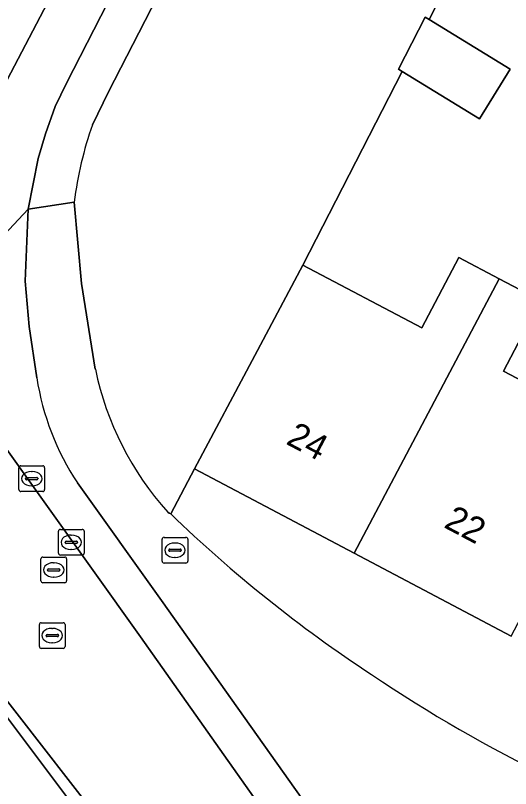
# Model space of a CAD drawing. Extents: x 162661 to 163484, y 380247 to 381230.
# Drawn here: x 163082.08 to 163101.35, y 380912.4 to 380942.48 of the extents above; entities that cross this region are included whole.
import ezdxf

# ---------------------------------------------------------------- set-up
doc = ezdxf.new("R2010")
doc.units = 0
for name, color, linetype in [('IMGEO_Berm_open', 7, 'Continuous'), ('IMGEO_Brandkraan', 7, 'Continuous'), ('IMGEO_Erf', 7, 'Continuous'), ('IMGEO_Fietspad_open', 7, 'Continuous'), ('IMGEO_Gemengd_bos', 7, 'Continuous'), ('IMGEO_Groenvoorziening', 7, 'Continuous'), ('IMGEO_Kolk', 7, 'Continuous'), ('IMGEO_Pand', 7, 'Continuous'), ('IMGEO_Pand_nummerreeks', 7, 'Continuous'), ('IMGEO_Rijbaan_lokaal_gesloten', 7, 'Continuous'), ('IMGEO_Rijbaan_lokaal_open', 7, 'Continuous'), ('IMGEO_Rioolput', 7, 'Continuous'), ('IMGEO_Voetpad_open', 7, 'Continuous')]:
    doc.layers.add(name, color=color, linetype=linetype)

msp = doc.modelspace()

# ---------------------------------------------------------------- linework, layer by layer
at = {"layer": 'IMGEO_Berm_open'}
msp.add_lwpolyline([(163079.556, 380942.482), (163078.602, 380941.045), (163081.312, 380939.161), (163085.202, 380946.557), (163097.334, 380970.302)], dxfattribs=at)
msp.add_arc((162932.371, 381042.958), 178.21, 325.68046, 328.55401, dxfattribs=at)
at = {"layer": 'IMGEO_Brandkraan'}
for p, q in [((163087.864, 380922.174), (163088.716, 380922.174)), ((163087.789, 380921.248), (163087.789, 380922.1)), ((163088.277, 380921.954), (163088.302, 380921.954)), ((163088.79, 380922.1), (163088.79, 380921.248)), ((163088.048, 380921.668), (163088.048, 380921.68)), ((163088.486, 380921.631), (163088.088, 380921.631)), ((163088.091, 380921.717), (163088.489, 380921.717)), ((163088.532, 380921.68), (163088.532, 380921.668)), ((163088.3, 380921.394), (163088.275, 380921.394)), ((163088.716, 380921.174), (163087.864, 380921.174))]:
    msp.add_line(p, q, dxfattribs=at)
for points in [[(163087.864, 380922.174), (163088.716, 380922.174)], [(163087.789, 380921.248), (163087.789, 380922.1)], [(163088.79, 380922.1), (163088.79, 380921.248)], [(163088.716, 380921.174), (163087.864, 380921.174)]]:
    msp.add_lwpolyline(points, dxfattribs=at)
for centre, radius, start, end in [((163087.866, 380922.098), 0.0765, 91.552, 178.448), ((163087.866, 380922.098), 0.0765, 91.552, 178.448), ((163088.714, 380922.098), 0.0765, 1.552, 88.448), ((163088.714, 380922.098), 0.0765, 1.552, 88.448), ((163088.088, 380921.677), 0.0403, 85.8775, 175.7526), ((163088.085, 380921.667), 0.0366, 178.938, 274.7102), ((163088.489, 380921.674), 0.043, 264.8664, 352.4533), ((163088.493, 380921.679), 0.0386, 1.7309, 96.639), ((163087.866, 380921.25), 0.0765, 181.552, 268.448), ((163087.866, 380921.25), 0.0765, 181.552, 268.448), ((163088.714, 380921.25), 0.0765, 271.552, 358.448), ((163088.714, 380921.25), 0.0765, 271.552, 358.448)]:
    msp.add_arc(centre, radius, start, end, dxfattribs=at)
for centre, major_axis, ratio, start_param, end_param in [((163088.276, 380921.674), (-0.387, 0.002), 0.722429, 4.712389, 7.853982), ((163088.301, 380921.674), (-0.39, 0.002), 0.717154, 1.570796, 4.712389)]:
    msp.add_ellipse(centre, major_axis=major_axis, ratio=ratio, start_param=start_param, end_param=end_param, dxfattribs=at)
at = {"layer": 'IMGEO_Erf'}
for points in [[(163104.225, 380954.07), (163098.182, 380942.327), (163101.335, 380940.389), (163100.148, 380938.457), (163097.141, 380940.305), (163093.264, 380932.77), (163097.903, 380930.325), (163099.345, 380933.063), (163100.909, 380932.238), (163102.526, 380931.386), (163101.081, 380928.646), (163105.57, 380926.281)], [(163101.373, 380918.33), (163095.268, 380921.553), (163089.051, 380924.835), (163088.126, 380923.086)]]:
    msp.add_lwpolyline(points, dxfattribs=at)
for centre, radius, start, end in [((163125.491, 380961.796), 53.802, 226.013, 236.6889), ((163128.458, 380965.083), 58.182, 236.02455, 251.90986)]:
    msp.add_arc(centre, radius, start, end, dxfattribs=at)
at = {"layer": 'IMGEO_Fietspad_open'}
for points in [[(163113.278, 381001.751), (163112.397, 380999.985), (163108.722, 380992.689), (163097.334, 380970.302), (163085.202, 380946.557), (163081.312, 380939.161), (163078.602, 380941.045)], [(163078.572, 380932.781), (163078.201, 380932.005), (163077.707, 380931.721), (163077.359, 380931.919), (163078.839, 380929.669), (163080.32, 380932.543), (163082.573, 380934.938), (163082.967, 380936.912), (163083.252, 380937.877), (163083.627, 380938.938), (163084.062, 380939.851), (163114.537, 380999.295)], [(163082.909, 380928.385), (163082.611, 380930.373), (163082.453, 380932.148), (163082.573, 380934.938), (163080.32, 380932.543)], [(163081.278, 380926.234), (163086.949, 380918.298), (163092.352, 380910.665)], [(163095.233, 380909.196), (163087.77, 380919.711), (163084.494, 380924.289)]]:
    msp.add_lwpolyline(points, dxfattribs=at)
msp.add_arc((163093.055, 380929.956), 10.266, 188.8037, 213.5055, dxfattribs=at)
at = {"layer": 'IMGEO_Gemengd_bos'}
for points in [[(163104.225, 380954.07), (163108.592, 380963.242), (163109.929, 380965.978), (163106.127, 380966.443), (163101.103, 380969.474), (163085.699, 380939.507), (163085.075, 380938.231)], [(163088.006, 380923.155), (163088.066, 380923.12), (163088.126, 380923.086), (163089.051, 380924.835), (163091.396, 380929.252), (163093.264, 380932.77), (163097.141, 380940.305), (163096.996, 380940.394), (163098.036, 380942.417), (163098.182, 380942.327), (163104.225, 380954.07)], [(163084.365, 380935.219), (163084.651, 380932.053), (163085.189, 380928.714)]]:
    msp.add_lwpolyline(points, dxfattribs=at)
for centre, radius, start, end in [((163099.02, 380933.354), 14.773, 160.7241, 172.7482), ((163096.922, 380931.166), 11.986, 191.8053, 221.9415)]:
    msp.add_arc(centre, radius, start, end, dxfattribs=at)
at = {"layer": 'IMGEO_Groenvoorziening'}
msp.add_lwpolyline([(163085.815, 380909.755), (163080.899, 380916.296), (163081.026, 380916.376), (163080.954, 380916.514), (163078.582, 380919.631), (163077.199, 380918.603), (163076.908, 380918.961)], dxfattribs=at)
at = {"layer": 'IMGEO_Kolk'}
for p, q in [((163082.214, 380924.031), (163082.214, 380924.883)), ((163082.289, 380924.957), (163083.141, 380924.957)), ((163083.215, 380924.883), (163083.215, 380924.031)), ((163082.702, 380924.737), (163082.727, 380924.737)), ((163082.473, 380924.451), (163082.473, 380924.463)), ((163082.911, 380924.414), (163082.513, 380924.414)), ((163082.516, 380924.5), (163082.914, 380924.5)), ((163082.957, 380924.463), (163082.957, 380924.451)), ((163082.725, 380924.177), (163082.7, 380924.177)), ((163083.141, 380923.957), (163082.289, 380923.957)), ((163083.828, 380922.482), (163084.68, 380922.482)), ((163083.753, 380921.556), (163083.753, 380922.408)), ((163084.241, 380922.262), (163084.266, 380922.262)), ((163084.754, 380922.408), (163084.754, 380921.556)), ((163084.012, 380921.976), (163084.012, 380921.988)), ((163084.45, 380921.939), (163084.052, 380921.939)), ((163084.055, 380922.025), (163084.453, 380922.025)), ((163084.496, 380921.988), (163084.496, 380921.976)), ((163084.264, 380921.702), (163084.239, 380921.702)), ((163084.68, 380921.482), (163083.828, 380921.482))]:
    msp.add_line(p, q, dxfattribs=at)
for points in [[(163082.214, 380924.031), (163082.214, 380924.883)], [(163082.289, 380924.957), (163083.141, 380924.957)], [(163083.215, 380924.883), (163083.215, 380924.031)], [(163083.141, 380923.957), (163082.289, 380923.957)], [(163083.828, 380922.482), (163084.68, 380922.482)], [(163083.753, 380921.556), (163083.753, 380922.408)], [(163084.754, 380922.408), (163084.754, 380921.556)], [(163084.68, 380921.482), (163083.828, 380921.482)]]:
    msp.add_lwpolyline(points, dxfattribs=at)
for centre, radius, start, end in [((163082.291, 380924.881), 0.0765, 91.552, 178.448), ((163082.291, 380924.881), 0.0765, 91.552, 178.448), ((163083.139, 380924.881), 0.0765, 1.552, 88.448), ((163083.139, 380924.881), 0.0765, 1.552, 88.448), ((163082.513, 380924.46), 0.0403, 85.8775, 175.7526), ((163082.51, 380924.45), 0.0366, 178.938, 274.7102), ((163082.914, 380924.457), 0.043, 264.8664, 352.4533), ((163082.918, 380924.462), 0.0386, 1.7309, 96.639), ((163082.291, 380924.033), 0.0765, 181.552, 268.448), ((163082.291, 380924.033), 0.0765, 181.552, 268.448), ((163083.139, 380924.033), 0.0765, 271.552, 358.448), ((163083.139, 380924.033), 0.0765, 271.552, 358.448), ((163083.83, 380922.406), 0.0765, 91.552, 178.448), ((163083.83, 380922.406), 0.0765, 91.552, 178.448), ((163084.678, 380922.406), 0.0765, 1.552, 88.448), ((163084.678, 380922.406), 0.0765, 1.552, 88.448), ((163084.052, 380921.985), 0.0403, 85.8775, 175.7526), ((163084.049, 380921.975), 0.0366, 178.938, 274.7102), ((163084.453, 380921.982), 0.043, 264.8664, 352.4533), ((163084.457, 380921.987), 0.0386, 1.7309, 96.639), ((163083.83, 380921.558), 0.0765, 181.552, 268.448), ((163083.83, 380921.558), 0.0765, 181.552, 268.448), ((163084.678, 380921.558), 0.0765, 271.552, 358.448), ((163084.678, 380921.558), 0.0765, 271.552, 358.448)]:
    msp.add_arc(centre, radius, start, end, dxfattribs=at)
for centre, major_axis, ratio, start_param, end_param in [((163082.701, 380924.457), (-0.387, 0.002), 0.722429, 4.712389, 7.853982), ((163082.726, 380924.457), (-0.39, 0.002), 0.717154, 1.570796, 4.712389), ((163084.24, 380921.982), (-0.387, 0.002), 0.722429, 4.712389, 7.853982), ((163084.265, 380921.982), (-0.39, 0.002), 0.717154, 1.570796, 4.712389)]:
    msp.add_ellipse(centre, major_axis=major_axis, ratio=ratio, start_param=start_param, end_param=end_param, dxfattribs=at)
at = {"layer": 'IMGEO_Pand'}
for points in [[(163098.182, 380942.327), (163098.036, 380942.417), (163096.996, 380940.394), (163097.141, 380940.305), (163100.148, 380938.457), (163101.335, 380940.389)], [(163100.909, 380932.238), (163099.345, 380933.063), (163097.903, 380930.325), (163093.264, 380932.77), (163091.396, 380929.252), (163089.051, 380924.835), (163095.268, 380921.553)], [(163100.909, 380932.238), (163095.268, 380921.553), (163101.373, 380918.33), (163105.494, 380926.136), (163105.57, 380926.281), (163101.081, 380928.646), (163102.526, 380931.386)]]:
    msp.add_lwpolyline(points, close=True, dxfattribs=at)
at = {"layer": 'IMGEO_Rijbaan_lokaal_gesloten'}
msp.add_lwpolyline([(163092.352, 380910.665), (163086.949, 380918.298), (163081.278, 380926.234), (163078.839, 380929.669), (163074.488, 380924.792), (163078.053, 380920.314), (163078.582, 380919.631), (163080.954, 380916.514), (163081.093, 380916.637), (163086.205, 380910.082)], dxfattribs=at)
msp.add_arc((162932.371, 381042.958), 178.21, 325.68046, 328.55401, dxfattribs=at)
at = {"layer": 'IMGEO_Rijbaan_lokaal_open'}
msp.add_lwpolyline([(163086.205, 380910.082), (163081.093, 380916.637), (163080.954, 380916.514), (163081.026, 380916.376), (163080.899, 380916.296), (163085.815, 380909.755)], dxfattribs=at)
at = {"layer": 'IMGEO_Rioolput'}
for p, q in [((163083.069, 380920.48), (163083.069, 380921.332)), ((163083.144, 380921.406), (163083.996, 380921.406)), ((163084.07, 380921.332), (163084.07, 380920.48)), ((163083.557, 380921.186), (163083.582, 380921.186)), ((163083.328, 380920.9), (163083.328, 380920.912)), ((163083.766, 380920.863), (163083.368, 380920.863)), ((163083.371, 380920.949), (163083.769, 380920.949)), ((163083.812, 380920.912), (163083.812, 380920.9)), ((163083.996, 380920.406), (163083.144, 380920.406)), ((163083.58, 380920.626), (163083.555, 380920.626)), ((163083.01, 380917.927), (163083.01, 380918.779)), ((163083.085, 380918.853), (163083.937, 380918.853)), ((163083.498, 380918.633), (163083.523, 380918.633)), ((163084.011, 380918.779), (163084.011, 380917.927)), ((163083.269, 380918.347), (163083.269, 380918.359)), ((163083.707, 380918.31), (163083.309, 380918.31)), ((163083.312, 380918.396), (163083.71, 380918.396)), ((163083.753, 380918.359), (163083.753, 380918.347)), ((163083.521, 380918.073), (163083.496, 380918.073)), ((163083.937, 380917.853), (163083.085, 380917.853))]:
    msp.add_line(p, q, dxfattribs=at)
for points in [[(163083.069, 380920.48), (163083.069, 380921.332)], [(163083.144, 380921.406), (163083.996, 380921.406)], [(163084.07, 380921.332), (163084.07, 380920.48)], [(163083.996, 380920.406), (163083.144, 380920.406)], [(163083.01, 380917.927), (163083.01, 380918.779)], [(163083.085, 380918.853), (163083.937, 380918.853)], [(163084.011, 380918.779), (163084.011, 380917.927)], [(163083.937, 380917.853), (163083.085, 380917.853)]]:
    msp.add_lwpolyline(points, dxfattribs=at)
for centre, radius, start, end in [((163083.146, 380921.33), 0.0765, 91.552, 178.448), ((163083.146, 380921.33), 0.0765, 91.552, 178.448), ((163083.994, 380921.33), 0.0765, 1.552, 88.448), ((163083.994, 380921.33), 0.0765, 1.552, 88.448), ((163083.368, 380920.909), 0.0403, 85.8775, 175.7526), ((163083.365, 380920.899), 0.0366, 178.938, 274.7102), ((163083.769, 380920.906), 0.043, 264.8664, 352.4533), ((163083.773, 380920.911), 0.0386, 1.7309, 96.639), ((163083.146, 380920.482), 0.0765, 181.552, 268.448), ((163083.146, 380920.482), 0.0765, 181.552, 268.448), ((163083.994, 380920.482), 0.0765, 271.552, 358.448), ((163083.994, 380920.482), 0.0765, 271.552, 358.448), ((163083.087, 380918.777), 0.0765, 91.552, 178.448), ((163083.087, 380918.777), 0.0765, 91.552, 178.448), ((163083.935, 380918.777), 0.0765, 1.552, 88.448), ((163083.935, 380918.777), 0.0765, 1.552, 88.448), ((163083.309, 380918.356), 0.0403, 85.8775, 175.7526), ((163083.306, 380918.346), 0.0366, 178.938, 274.7102), ((163083.71, 380918.353), 0.043, 264.8664, 352.4533), ((163083.714, 380918.358), 0.0386, 1.7309, 96.639), ((163083.087, 380917.929), 0.0765, 181.552, 268.448), ((163083.087, 380917.929), 0.0765, 181.552, 268.448), ((163083.935, 380917.929), 0.0765, 271.552, 358.448), ((163083.935, 380917.929), 0.0765, 271.552, 358.448)]:
    msp.add_arc(centre, radius, start, end, dxfattribs=at)
for centre, major_axis, ratio, start_param, end_param in [((163083.556, 380920.906), (-0.387, 0.002), 0.722429, 4.712389, 7.853982), ((163083.581, 380920.906), (-0.39, 0.002), 0.717154, 1.570796, 4.712389), ((163083.497, 380918.353), (-0.387, 0.002), 0.722429, 4.712389, 7.853982), ((163083.522, 380918.353), (-0.39, 0.002), 0.717154, 1.570796, 4.712389)]:
    msp.add_ellipse(centre, major_axis=major_axis, ratio=ratio, start_param=start_param, end_param=end_param, dxfattribs=at)
at = {"layer": 'IMGEO_Voetpad_open'}
for points in [[(163117.677, 381007.997), (163117.342, 381006.837), (163116.385, 381003.634), (163114.897, 381000), (163114.537, 380999.295), (163084.062, 380939.851), (163083.627, 380938.938), (163083.252, 380937.877), (163082.967, 380936.912), (163082.573, 380934.938), (163084.365, 380935.219)], [(163085.075, 380938.231), (163085.699, 380939.507), (163101.103, 380969.474), (163101.756, 380970.755), (163116.667, 381000)], [(163085.189, 380928.714), (163084.651, 380932.053), (163084.365, 380935.219), (163082.573, 380934.938), (163082.453, 380932.148), (163082.611, 380930.373), (163082.909, 380928.385)], [(163084.494, 380924.289), (163087.77, 380919.711), (163095.233, 380909.196)], [(163088.126, 380923.086), (163088.066, 380923.12), (163088.006, 380923.155)]]:
    msp.add_lwpolyline(points, dxfattribs=at)
for centre, radius, start, end in [((163099.02, 380933.354), 14.773, 160.7241, 172.7482), ((163096.922, 380931.166), 11.986, 191.8053, 221.9415), ((163093.055, 380929.956), 10.266, 188.8037, 213.5055), ((163125.491, 380961.796), 53.802, 226.013, 236.6889), ((163128.458, 380965.083), 58.182, 236.02455, 251.90986)]:
    msp.add_arc(centre, radius, start, end, dxfattribs=at)

# ---------------------------------------------------------------- texts
at = {"layer": 'IMGEO_Pand_nummerreeks'}
for s, p in [('24', (163092.571, 380925.827)), ('22', (163098.716, 380922.582))]:
    msp.add_text(s, height=1, rotation=332.1692, dxfattribs=at).set_placement(p)

doc.saveas('drawing.dxf')
